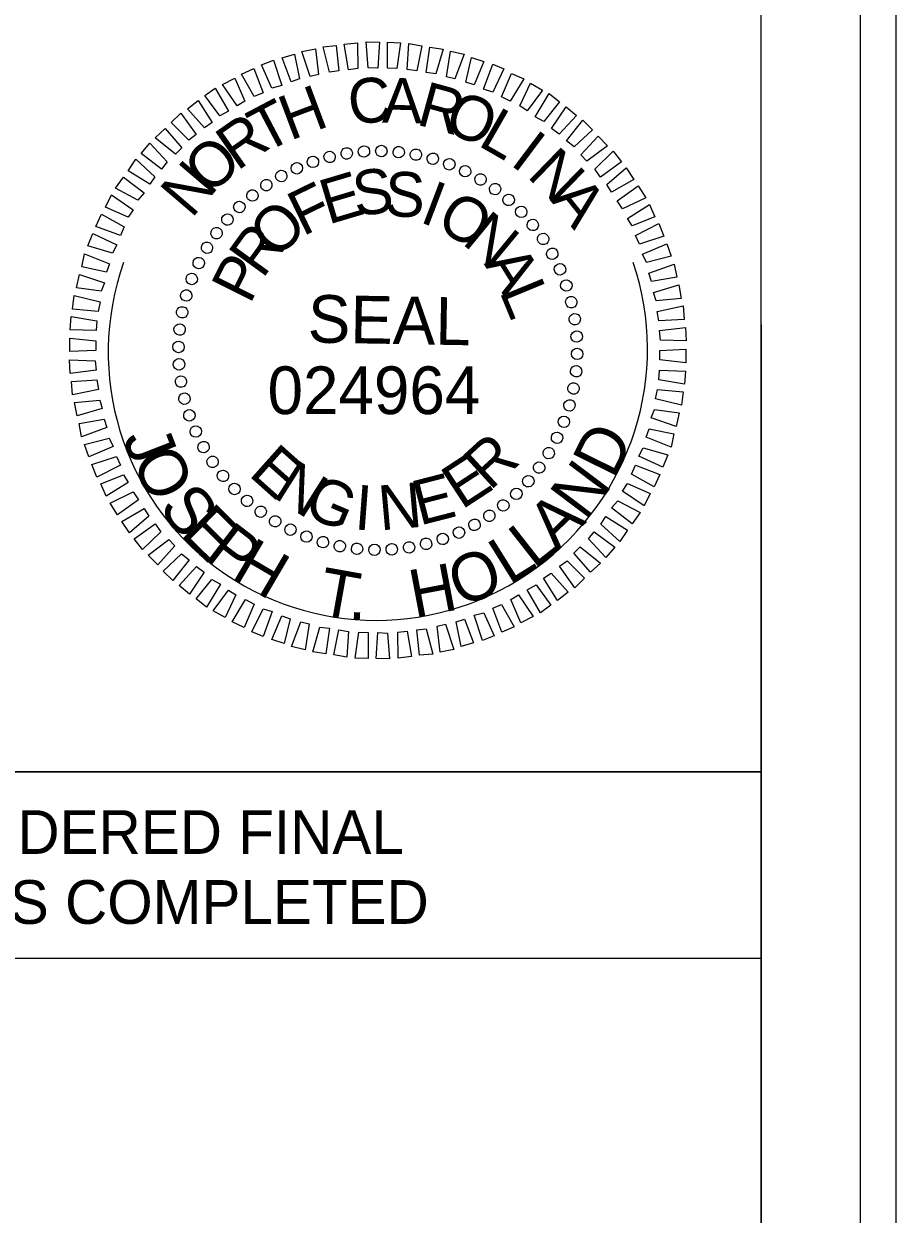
# Model space of a CAD drawing. Extents: x 1640342 to 1730599, y 538663 to 843747.
# Drawn here: x 1730155.44 to 1730177.39, y 538836.58 to 538866.52 of the extents above; entities that cross this region are included whole.
import ezdxf

# ---------------------------------------------------------------- set-up
doc = ezdxf.new("R2010")
doc.units = 0
for name, color, linetype in [('Sheet PE Seal Cell', 7, 'Continuous'), ('Sheet Plan CELL', 7, 'Continuous'), ('Sheet Plot Border Inside CELL', 7, 'Continuous'), ('Sheet Plot Border Outside CELL', 7, 'Continuous'), ('Sheet Sticker Exception Certification CELL', 7, 'Continuous')]:
    doc.layers.add(name, color=color, linetype=linetype)

msp = doc.modelspace()

# ---------------------------------------------------------------- linework, layer by layer
at = {"layer": 'Sheet PE Seal Cell'}
for p, q in [((1730163.129, 538863.175), (1730163.129, 538863.175)), ((1730163.569, 538863.255), (1730163.569, 538863.255)), ((1730163.999, 538863.315), (1730163.999, 538863.315)), ((1730164.439, 538863.325), (1730164.439, 538863.325)), ((1730164.879, 538863.295), (1730164.879, 538863.295)), ((1730165.309, 538863.225), (1730165.309, 538863.225)), ((1730162.309, 538862.895), (1730162.309, 538862.895)), ((1730162.709, 538863.055), (1730162.709, 538863.055)), ((1730165.729, 538863.135), (1730165.729, 538863.135)), ((1730166.149, 538862.995), (1730166.149, 538862.995)), ((1730161.919, 538862.695), (1730161.919, 538862.695)), ((1730166.549, 538862.815), (1730166.549, 538862.815)), ((1730166.939, 538862.615), (1730166.939, 538862.615)), ((1730161.539, 538862.465), (1730161.539, 538862.465)), ((1730167.299, 538862.365), (1730167.299, 538862.365)), ((1730161.189, 538862.215), (1730161.189, 538862.215)), ((1730167.649, 538862.095), (1730167.649, 538862.095)), ((1730160.859, 538861.915), (1730160.859, 538861.915)), ((1730167.959, 538861.795), (1730167.959, 538861.795)), ((1730160.559, 538861.605), (1730160.559, 538861.605)), ((1730168.259, 538861.465), (1730168.259, 538861.465)), ((1730160.289, 538861.255), (1730160.289, 538861.255)), ((1730168.509, 538861.115), (1730168.509, 538861.115)), ((1730160.039, 538860.895), (1730160.039, 538860.895)), ((1730159.839, 538860.505), (1730159.839, 538860.505)), ((1730168.739, 538860.735), (1730168.739, 538860.735)), ((1730168.939, 538860.345), (1730168.939, 538860.345)), ((1730159.659, 538860.105), (1730159.659, 538860.105)), ((1730169.099, 538859.945), (1730169.099, 538859.945)), ((1730159.519, 538859.685), (1730159.519, 538859.685)), ((1730159.429, 538859.265), (1730159.429, 538859.265)), ((1730169.219, 538859.525), (1730169.219, 538859.525)), ((1730169.299, 538859.085), (1730169.299, 538859.085)), ((1730159.359, 538858.835), (1730159.359, 538858.835)), ((1730159.329, 538858.395), (1730159.329, 538858.395)), ((1730169.359, 538858.655), (1730169.359, 538858.655)), ((1730169.369, 538858.215), (1730169.369, 538858.215)), ((1730159.339, 538857.955), (1730159.339, 538857.955)), ((1730169.339, 538857.775), (1730169.339, 538857.775)), ((1730159.399, 538857.525), (1730159.399, 538857.525)), ((1730169.269, 538857.345), (1730169.269, 538857.345)), ((1730159.479, 538857.085), (1730159.479, 538857.085)), ((1730169.179, 538856.925), (1730169.179, 538856.925)), ((1730159.599, 538856.665), (1730159.599, 538856.665)), ((1730159.759, 538856.265), (1730159.759, 538856.265)), ((1730169.039, 538856.505), (1730169.039, 538856.505)), ((1730168.859, 538856.105), (1730168.859, 538856.105)), ((1730159.959, 538855.875), (1730159.959, 538855.875)), ((1730168.659, 538855.715), (1730168.659, 538855.715)), ((1730160.189, 538855.495), (1730160.189, 538855.495)), ((1730160.439, 538855.145), (1730160.439, 538855.145)), ((1730168.409, 538855.355), (1730168.409, 538855.355)), ((1730160.739, 538854.815), (1730160.739, 538854.815)), ((1730168.139, 538855.005), (1730168.139, 538855.005)), ((1730161.049, 538854.515), (1730161.049, 538854.515)), ((1730167.839, 538854.695), (1730167.839, 538854.695)), ((1730161.399, 538854.245), (1730161.399, 538854.245)), ((1730167.509, 538854.395), (1730167.509, 538854.395)), ((1730161.759, 538853.995), (1730161.759, 538853.995)), ((1730166.779, 538853.915), (1730166.779, 538853.915)), ((1730167.159, 538854.145), (1730167.159, 538854.145)), ((1730162.149, 538853.795), (1730162.149, 538853.795)), ((1730162.549, 538853.615), (1730162.549, 538853.615)), ((1730166.389, 538853.715), (1730166.389, 538853.715)), ((1730162.969, 538853.475), (1730162.969, 538853.475)), ((1730163.389, 538853.385), (1730163.389, 538853.385)), ((1730163.819, 538853.315), (1730163.819, 538853.315)), ((1730164.259, 538853.285), (1730164.259, 538853.285)), ((1730164.699, 538853.295), (1730164.699, 538853.295)), ((1730165.129, 538853.355), (1730165.129, 538853.355)), ((1730165.569, 538853.435), (1730165.569, 538853.435)), ((1730165.989, 538853.555), (1730165.989, 538853.555))]:
    msp.add_line(p, q, dxfattribs=at)
for points in [[(1730162.649, 538865.195), (1730162.439, 538865.825), (1730162.779, 538865.895), (1730162.859, 538865.245)], [(1730163.129, 538865.305), (1730162.969, 538865.945), (1730163.299, 538865.975), (1730163.369, 538865.335)], [(1730163.609, 538865.365), (1730163.499, 538866.005), (1730163.839, 538866.045), (1730163.849, 538865.395)], [(1730164.109, 538865.415), (1730164.059, 538866.065), (1730164.389, 538866.055), (1730164.349, 538865.405)], [(1730164.589, 538865.405), (1730164.589, 538866.055), (1730164.919, 538866.045), (1730164.829, 538865.395)], [(1730165.089, 538865.375), (1730165.129, 538866.025), (1730165.459, 538865.965), (1730165.329, 538865.335)], [(1730165.569, 538865.295), (1730165.659, 538865.935), (1730165.989, 538865.885), (1730165.809, 538865.265)], [(1730161.679, 538864.905), (1730161.419, 538865.485), (1730161.719, 538865.605), (1730161.929, 538864.965)], [(1730162.169, 538865.065), (1730161.939, 538865.665), (1730162.249, 538865.755), (1730162.379, 538865.135)], [(1730166.079, 538865.185), (1730166.179, 538865.835), (1730166.519, 538865.755), (1730166.289, 538865.135)], [(1730166.559, 538865.055), (1730166.709, 538865.675), (1730167.019, 538865.575), (1730166.769, 538864.985)], [(1730161.239, 538864.695), (1730160.919, 538865.255), (1730161.229, 538865.395), (1730161.459, 538864.785)], [(1730167.009, 538864.875), (1730167.239, 538865.505), (1730167.519, 538865.385), (1730167.239, 538864.805)], [(1730167.459, 538864.685), (1730167.709, 538865.275), (1730168.019, 538865.135), (1730167.679, 538864.575)], [(1730160.809, 538864.455), (1730160.439, 538864.995), (1730160.749, 538865.155), (1730160.999, 538864.575)], [(1730167.919, 538864.455), (1730168.189, 538865.025), (1730168.489, 538864.855), (1730168.109, 538864.335)], [(1730160.369, 538864.205), (1730159.999, 538864.715), (1730160.259, 538864.905), (1730160.589, 538864.325)], [(1730168.309, 538864.185), (1730168.659, 538864.765), (1730168.919, 538864.555), (1730168.529, 538864.065)], [(1730159.989, 538863.905), (1730159.559, 538864.385), (1730159.829, 538864.595), (1730160.179, 538864.035)], [(1730168.719, 538863.885), (1730169.089, 538864.435), (1730169.349, 538864.215), (1730168.909, 538863.745)], [(1730159.589, 538863.595), (1730159.149, 538864.035), (1730159.389, 538864.275), (1730159.779, 538863.735)], [(1730169.099, 538863.575), (1730169.509, 538864.095), (1730169.749, 538863.855), (1730169.289, 538863.425)], [(1730159.259, 538863.245), (1730158.749, 538863.655), (1730158.999, 538863.885), (1730159.419, 538863.405)], [(1730158.909, 538862.865), (1730158.389, 538863.255), (1730158.609, 538863.515), (1730159.049, 538863.045)], [(1730169.459, 538863.225), (1730169.889, 538863.695), (1730170.129, 538863.455), (1730169.609, 538863.065)], [(1730169.809, 538862.865), (1730170.269, 538863.315), (1730170.479, 538863.045), (1730169.949, 538862.665)], [(1730158.609, 538862.485), (1730158.069, 538862.825), (1730158.259, 538863.115), (1730158.739, 538862.675)], [(1730170.109, 538862.475), (1730170.599, 538862.895), (1730170.789, 538862.605), (1730170.229, 538862.285)], [(1730158.309, 538862.085), (1730157.749, 538862.385), (1730157.949, 538862.665), (1730158.469, 538862.265)], [(1730170.369, 538862.065), (1730170.899, 538862.445), (1730171.089, 538862.145), (1730170.509, 538861.865)], [(1730158.069, 538861.655), (1730157.499, 538861.905), (1730157.649, 538862.215), (1730158.189, 538861.845)], [(1730170.629, 538861.625), (1730171.189, 538861.975), (1730171.319, 538861.665), (1730170.749, 538861.435)], [(1730157.869, 538861.195), (1730157.249, 538861.425), (1730157.399, 538861.735), (1730157.969, 538861.415)], [(1730170.829, 538861.195), (1730171.419, 538861.495), (1730171.549, 538861.175), (1730170.929, 538860.975)], [(1730157.669, 538860.755), (1730157.049, 538860.935), (1730157.179, 538861.245), (1730157.779, 538860.965)], [(1730171.009, 538860.725), (1730171.619, 538860.985), (1730171.729, 538860.675), (1730171.109, 538860.515)], [(1730157.519, 538860.275), (1730156.899, 538860.405), (1730156.969, 538860.735), (1730157.599, 538860.485)], [(1730171.169, 538860.245), (1730171.809, 538860.475), (1730171.869, 538860.145), (1730171.239, 538860.035)], [(1730157.389, 538859.795), (1730156.769, 538859.875), (1730156.839, 538860.215), (1730157.469, 538860.005)], [(1730171.289, 538859.765), (1730171.919, 538859.955), (1730171.979, 538859.615), (1730171.349, 538859.555)], [(1730157.309, 538859.285), (1730156.669, 538859.345), (1730156.709, 538859.685), (1730157.359, 538859.525)], [(1730171.379, 538859.285), (1730172.029, 538859.425), (1730172.059, 538859.085), (1730171.419, 538859.045)], [(1730157.259, 538858.805), (1730156.609, 538858.825), (1730156.629, 538859.155), (1730157.279, 538859.045)], [(1730171.439, 538858.805), (1730172.089, 538858.885), (1730172.109, 538858.545), (1730171.459, 538858.565)], [(1730157.249, 538858.305), (1730156.599, 538858.275), (1730156.599, 538858.615), (1730157.249, 538858.545)], [(1730157.259, 538857.805), (1730156.609, 538857.725), (1730156.589, 538858.065), (1730157.239, 538858.045)], [(1730171.449, 538858.305), (1730172.099, 538858.335), (1730172.099, 538857.995), (1730171.449, 538858.065)], [(1730171.439, 538857.805), (1730172.089, 538857.785), (1730172.069, 538857.455), (1730171.419, 538857.565)], [(1730157.319, 538857.325), (1730156.669, 538857.185), (1730156.639, 538857.525), (1730157.279, 538857.565)], [(1730171.389, 538857.325), (1730172.029, 538857.265), (1730171.989, 538856.925), (1730171.339, 538857.085)], [(1730157.409, 538856.845), (1730156.779, 538856.655), (1730156.719, 538856.995), (1730157.349, 538857.055)], [(1730157.529, 538856.365), (1730156.889, 538856.135), (1730156.829, 538856.465), (1730157.459, 538856.575)], [(1730171.309, 538856.815), (1730171.929, 538856.735), (1730171.859, 538856.395), (1730171.229, 538856.605)], [(1730171.179, 538856.335), (1730171.799, 538856.205), (1730171.729, 538855.875), (1730171.099, 538856.125)], [(1730157.689, 538855.885), (1730157.079, 538855.625), (1730156.969, 538855.935), (1730157.589, 538856.095)], [(1730171.029, 538855.855), (1730171.649, 538855.675), (1730171.519, 538855.365), (1730170.919, 538855.645)], [(1730157.869, 538855.415), (1730157.279, 538855.115), (1730157.149, 538855.435), (1730157.769, 538855.635)], [(1730170.829, 538855.415), (1730171.449, 538855.185), (1730171.299, 538854.875), (1730170.729, 538855.195)], [(1730158.069, 538854.985), (1730157.509, 538854.635), (1730157.379, 538854.945), (1730157.949, 538855.175)], [(1730170.629, 538854.955), (1730171.199, 538854.705), (1730171.049, 538854.395), (1730170.509, 538854.765)], [(1730158.329, 538854.545), (1730157.799, 538854.165), (1730157.609, 538854.465), (1730158.189, 538854.745)], [(1730170.389, 538854.525), (1730170.949, 538854.225), (1730170.749, 538853.945), (1730170.229, 538854.345)], [(1730158.589, 538854.135), (1730158.099, 538853.715), (1730157.909, 538854.005), (1730158.469, 538854.325)], [(1730158.889, 538853.745), (1730158.429, 538853.295), (1730158.219, 538853.565), (1730158.749, 538853.945)], [(1730170.089, 538854.125), (1730170.629, 538853.785), (1730170.439, 538853.495), (1730169.959, 538853.935)], [(1730169.789, 538853.745), (1730170.309, 538853.355), (1730170.089, 538853.095), (1730169.649, 538853.565)], [(1730159.239, 538853.385), (1730158.809, 538852.915), (1730158.569, 538853.155), (1730159.089, 538853.545)], [(1730169.439, 538853.365), (1730169.949, 538852.955), (1730169.699, 538852.725), (1730169.279, 538853.205)], [(1730159.599, 538853.035), (1730159.189, 538852.515), (1730158.949, 538852.755), (1730159.409, 538853.185)], [(1730169.109, 538853.015), (1730169.549, 538852.575), (1730169.309, 538852.335), (1730168.919, 538852.875)], [(1730159.979, 538852.725), (1730159.609, 538852.175), (1730159.349, 538852.395), (1730159.789, 538852.865)], [(1730168.709, 538852.705), (1730169.139, 538852.225), (1730168.869, 538852.015), (1730168.519, 538852.575)], [(1730160.389, 538852.425), (1730160.039, 538851.845), (1730159.779, 538852.055), (1730160.169, 538852.545)], [(1730168.329, 538852.405), (1730168.699, 538851.895), (1730168.439, 538851.705), (1730168.109, 538852.285)], [(1730160.779, 538852.155), (1730160.509, 538851.585), (1730160.209, 538851.755), (1730160.589, 538852.275)], [(1730167.889, 538852.155), (1730168.259, 538851.615), (1730167.949, 538851.455), (1730167.699, 538852.035)], [(1730161.239, 538851.925), (1730160.989, 538851.335), (1730160.679, 538851.475), (1730161.019, 538852.035)], [(1730161.689, 538851.735), (1730161.459, 538851.105), (1730161.179, 538851.225), (1730161.459, 538851.805)], [(1730167.459, 538851.915), (1730167.779, 538851.355), (1730167.469, 538851.215), (1730167.239, 538851.825)], [(1730162.139, 538851.555), (1730161.989, 538850.935), (1730161.679, 538851.035), (1730161.929, 538851.625)], [(1730162.619, 538851.425), (1730162.519, 538850.775), (1730162.179, 538850.855), (1730162.409, 538851.475)], [(1730166.529, 538851.545), (1730166.759, 538850.945), (1730166.449, 538850.855), (1730166.319, 538851.475)], [(1730167.019, 538851.705), (1730167.279, 538851.125), (1730166.979, 538851.005), (1730166.769, 538851.645)], [(1730163.129, 538851.315), (1730163.039, 538850.675), (1730162.709, 538850.725), (1730162.889, 538851.345)], [(1730163.609, 538851.235), (1730163.569, 538850.585), (1730163.239, 538850.645), (1730163.369, 538851.275)], [(1730164.109, 538851.205), (1730164.109, 538850.555), (1730163.779, 538850.565), (1730163.869, 538851.215)], [(1730164.589, 538851.195), (1730164.639, 538850.545), (1730164.309, 538850.555), (1730164.349, 538851.205)], [(1730165.089, 538851.245), (1730165.199, 538850.605), (1730164.859, 538850.565), (1730164.849, 538851.215)], [(1730165.569, 538851.305), (1730165.729, 538850.665), (1730165.399, 538850.635), (1730165.329, 538851.275)], [(1730166.049, 538851.415), (1730166.259, 538850.785), (1730165.919, 538850.715), (1730165.839, 538851.365)]]:
    msp.add_lwpolyline(points, close=True, dxfattribs=at)
for centre, major_axis in [((1730163.999, 538863.308), (-0.01, 0.144)), ((1730164.437, 538863.32), (0.003, 0.144)), ((1730162.716, 538863.047), (-0.047, 0.136)), ((1730163.136, 538863.172), (-0.035, 0.14)), ((1730163.565, 538863.259), (-0.023, 0.142)), ((1730164.874, 538863.293), (0.015, 0.143)), ((1730165.306, 538863.228), (0.027, 0.141)), ((1730165.732, 538863.126), (0.04, 0.138)), ((1730166.147, 538862.987), (0.052, 0.134)), ((1730161.918, 538862.692), (-0.07, 0.126)), ((1730162.309, 538862.887), (-0.059, 0.132)), ((1730166.548, 538862.813), (0.063, 0.129)), ((1730161.544, 538862.463), (-0.081, 0.119)), ((1730166.933, 538862.604), (0.074, 0.123)), ((1730161.193, 538862.203), (-0.091, 0.112)), ((1730167.298, 538862.363), (0.085, 0.116)), ((1730167.64, 538862.09), (0.094, 0.109)), ((1730160.865, 538861.913), (-0.1, 0.104)), ((1730160.564, 538861.595), (-0.109, 0.094)), ((1730167.958, 538861.789), (0.104, 0.1)), ((1730160.291, 538861.253), (-0.116, 0.085)), ((1730168.247, 538861.461), (0.112, 0.091)), ((1730168.508, 538861.109), (0.119, 0.081)), ((1730160.05, 538860.888), (-0.123, 0.074)), ((1730168.736, 538860.736), (0.126, 0.07)), ((1730159.841, 538860.503), (-0.129, 0.063)), ((1730168.932, 538860.345), (0.132, 0.059)), ((1730159.666, 538860.102), (-0.134, 0.052)), ((1730169.092, 538859.938), (0.136, 0.047)), ((1730159.528, 538859.687), (-0.138, 0.04)), ((1730169.216, 538859.518), (0.14, 0.035)), ((1730159.425, 538859.262), (-0.141, 0.027)), ((1730159.361, 538858.829), (-0.143, 0.015)), ((1730169.304, 538859.089), (0.142, 0.023)), ((1730169.353, 538858.654), (0.144, 0.01)), ((1730159.334, 538858.392), (-0.144, 0.003)), ((1730169.365, 538858.217), (0.144, -0.003)), ((1730159.346, 538857.955), (-0.144, -0.01)), ((1730169.338, 538857.78), (0.143, -0.015)), ((1730159.395, 538857.52), (-0.142, -0.023)), ((1730169.273, 538857.347), (0.141, -0.027)), ((1730159.482, 538857.091), (-0.14, -0.035)), ((1730169.171, 538856.922), (0.138, -0.04)), ((1730159.607, 538856.672), (-0.136, -0.047)), ((1730169.032, 538856.507), (0.134, -0.052)), ((1730159.767, 538856.264), (-0.132, -0.059)), ((1730168.858, 538856.106), (0.129, -0.063)), ((1730159.962, 538855.873), (-0.126, -0.07)), ((1730160.191, 538855.5), (-0.119, -0.081)), ((1730168.649, 538855.721), (0.123, -0.074)), ((1730168.407, 538855.356), (0.116, -0.085)), ((1730160.451, 538855.148), (-0.112, -0.091)), ((1730168.135, 538855.014), (0.109, -0.094)), ((1730160.741, 538854.82), (-0.104, -0.1)), ((1730167.834, 538854.696), (0.1, -0.104)), ((1730161.059, 538854.519), (-0.094, -0.109)), ((1730167.506, 538854.406), (0.091, -0.112)), ((1730161.401, 538854.247), (-0.085, -0.116)), ((1730161.766, 538854.005), (-0.074, -0.123)), ((1730167.154, 538854.146), (0.081, -0.119)), ((1730162.15, 538853.796), (-0.063, -0.129)), ((1730166.39, 538853.722), (0.059, -0.132)), ((1730166.781, 538853.917), (0.07, -0.126)), ((1730162.552, 538853.622), (-0.052, -0.134)), ((1730162.967, 538853.483), (-0.04, -0.138)), ((1730165.563, 538853.438), (0.035, -0.14)), ((1730165.982, 538853.562), (0.047, -0.136)), ((1730163.392, 538853.381), (-0.027, -0.141)), ((1730163.825, 538853.316), (-0.015, -0.143)), ((1730164.262, 538853.289), (-0.003, -0.144)), ((1730164.699, 538853.301), (0.01, -0.144)), ((1730165.134, 538853.35), (0.023, -0.142))]:
    msp.add_ellipse(centre, major_axis=major_axis, ratio=0.999708, dxfattribs=at)
at = {"layer": 'Sheet Plan CELL'}
for points in [[(1729873.99, 538667.718), (1729873.985, 538877.713), (1730133.983, 538877.721), (1730133.985, 538847.708), (1730173.993, 538847.706), (1730173.993, 538667.718)], [(1730173.998, 538877.718), (1729873.99, 538877.718), (1729873.99, 538667.718), (1730173.993, 538667.718)], [(1730153.993, 538870.206), (1730173.99, 538870.208), (1730173.993, 538847.706), (1730153.993, 538847.703)]]:
    msp.add_lwpolyline(points, close=True, dxfattribs=at)
at = {"layer": 'Sheet Plot Border Inside CELL'}
msp.add_lwpolyline([(1729843.293, 538667.216), (1730176.49, 538667.218), (1730176.493, 538878.216), (1729843.293, 538878.216)], close=True, dxfattribs=at)
at = {"layer": 'Sheet Plot Border Outside CELL'}
msp.add_lwpolyline([(1729840.693, 538663.216), (1730177.393, 538663.216), (1730177.393, 538882.216), (1729840.693, 538882.216)], close=True, dxfattribs=at)
msp.add_ellipse((1730164.349, 538858.305), major_axis=(4.509, 5.104), ratio=0.993455, start_param=1.958957, end_param=5.764947, dxfattribs=at)
at = {"layer": 'Sheet Sticker Exception Certification CELL'}
for p, q in [((1730133.985, 538847.708), (1730173.993, 538847.708)), ((1730133.985, 538847.708), (1730173.993, 538847.708)), ((1730173.993, 538847.706), (1730173.993, 538843.006)), ((1730173.993, 538847.706), (1730173.993, 538843.006)), ((1730173.993, 538843.008), (1730133.985, 538843.008)), ((1730173.993, 538843.008), (1730133.985, 538843.008))]:
    msp.add_line(p, q, dxfattribs=at)

# ---------------------------------------------------------------- texts
at = {"layer": 'Sheet PE Seal Cell'}
for s, height, rotation, p in [('H', 1.128, 20.6195, (1730162.139, 538863.575)), ('C', 1.128, 6.2199, (1730163.659, 538863.975)), ('A', 1.128, 359.0203, (1730164.449, 538864.035)), ('R', 1.128, 344.6211, (1730165.289, 538863.995)), ('T', 1.128, 27.8198, (1730161.489, 538863.245)), ('O', 1.128, 337.4212, (1730165.959, 538863.845)), ('L', 1.128, 330.2209, (1730166.839, 538863.475)), ('R', 1.128, 35.0205, (1730160.809, 538862.805)), ('I', 1.128, 323.0201, (1730167.649, 538862.995)), ('O', 1.128, 42.2217, (1730160.119, 538862.185)), ('N', 1.128, 315.8189, (1730168.079, 538862.685)), ('N', 1.128, 49.4235, (1730159.659, 538861.605)), ('S', 1.128, 7.2556, (1730163.789, 538861.675)), ('F', 1.128, 25.967, (1730162.459, 538861.165)), ('E', 1.128, 16.6111, (1730163.099, 538861.465)), ('S', 1.128, 357.9004, (1730164.509, 538861.685)), ('I', 1.128, 339.1896, (1730165.369, 538861.545)), ('A', 1.128, 308.6172, (1730168.669, 538862.095)), ('O', 1.128, 44.6812, (1730161.799, 538860.575)), ('O', 1.128, 329.8335, (1730165.769, 538861.405)), ('N', 1.128, 320.4766, (1730166.439, 538861.005)), ('R', 1.128, 54.0397, (1730161.449, 538860.085)), ('P', 1.128, 63.3989, (1730161.129, 538859.445)), ('A', 1.128, 301.7603, (1730167.009, 538860.485)), ('L', 1.128, 292.4008, (1730167.399, 538859.795)), ('SEAL', 1.1996, 359, (1730162.579, 538858.505)), ('D', 1.2, 63.6039, (1730170.285, 538855.039)), ('J', 1.2, 291.2124, (1730157.911, 538856.098)), ('R', 1.128, 42.4814, (1730167.169, 538854.755)), ('O', 1.2, 296.4669, (1730158.135, 538855.521)), ('E', 1.128, 318.2769, (1730161.069, 538855.175)), ('E', 1.128, 33.1241, (1730166.459, 538854.285)), ('N', 1.128, 327.634, (1730161.669, 538854.635)), ('N', 1.2, 53.0513, (1730169.575, 538853.996)), ('G', 1.128, 336.9902, (1730162.429, 538854.185)), ('E', 1.128, 14.4118, (1730165.399, 538853.895)), ('S', 1.2, 308.0413, (1730158.806, 538854.34)), ('I', 1.128, 355.7012, (1730163.739, 538853.805)), ('N', 1.128, 5.0564, (1730164.409, 538853.775)), ('A', 1.2, 44.3588, (1730168.854, 538853.246)), ('E', 1.2, 315.3853, (1730159.35, 538853.671)), ('P', 1.2, 322.5143, (1730159.955, 538853.093)), ('L', 1.2, 38.1871, (1730168.277, 538852.785)), ('H', 1.2, 329.641, (1730160.627, 538852.594)), ('L', 1.2, 32.0108, (1730167.655, 538852.388)), ('O', 1.2, 20.6113, (1730166.41, 538851.841)), ('T', 1.2, 349.8271, (1730162.805, 538851.675)), ('H', 1.2, 10.7371, (1730165.267, 538851.575)), ('.', 1.2, 356.6032, (1730163.595, 538851.544))]:
    msp.add_text(s, height=height, rotation=rotation, dxfattribs=at).set_placement(p)
msp.add_text('024964', height=1.1996, dxfattribs=at).set_placement((1730161.574, 538856.703))
at = {"layer": 'Sheet Sticker Exception Certification CELL'}
for s, p in [('DOCUMENT NOT CONSIDERED FINAL', (1730138.199, 538845.639)), ('DOCUMENT NOT CONSIDERED FINAL', (1730138.199, 538845.639)), ('UNLESS ALL SIGNATURES COMPLETED', (1730137.185, 538843.879)), ('UNLESS ALL SIGNATURES COMPLETED', (1730137.185, 538843.879))]:
    msp.add_text(s, height=1.1, dxfattribs=at).set_placement(p)

doc.saveas('drawing.dxf')
